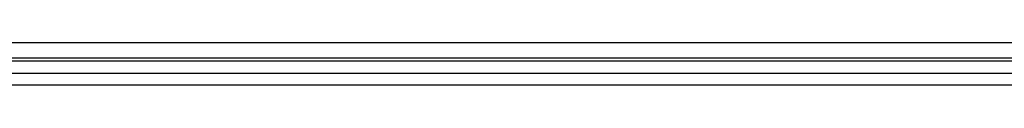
# Model space of a CAD drawing. Header units: millimetres. Extents: x 1117 to 38156, y -1945 to 7303.
# Tile 769 of 831: x 28942 to 29104, y 5954 to 5961. Entities that reach past the tile are written whole.
import ezdxf

# ---------------------------------------------------------------- set-up
doc = ezdxf.new("R2010")
doc.units = ezdxf.units.MM

msp = doc.modelspace()

# ---------------------------------------------------------------- linework, layer by layer
at = {"color": 7, "linetype": 'Continuous'}
for p, q in [((29506.016, 5961.338), (28709.016, 5961.338)), ((28711.516, 5958.838), (29506.016, 5958.838)), ((28729.016, 5958.338), (29489.016, 5958.338)), ((28709.016, 5956.338), (29507.016, 5956.338)), ((29509.016, 5954.338), (28711.016, 5954.338))]:
    msp.add_line(p, q, dxfattribs=at)

doc.saveas('drawing.dxf')
